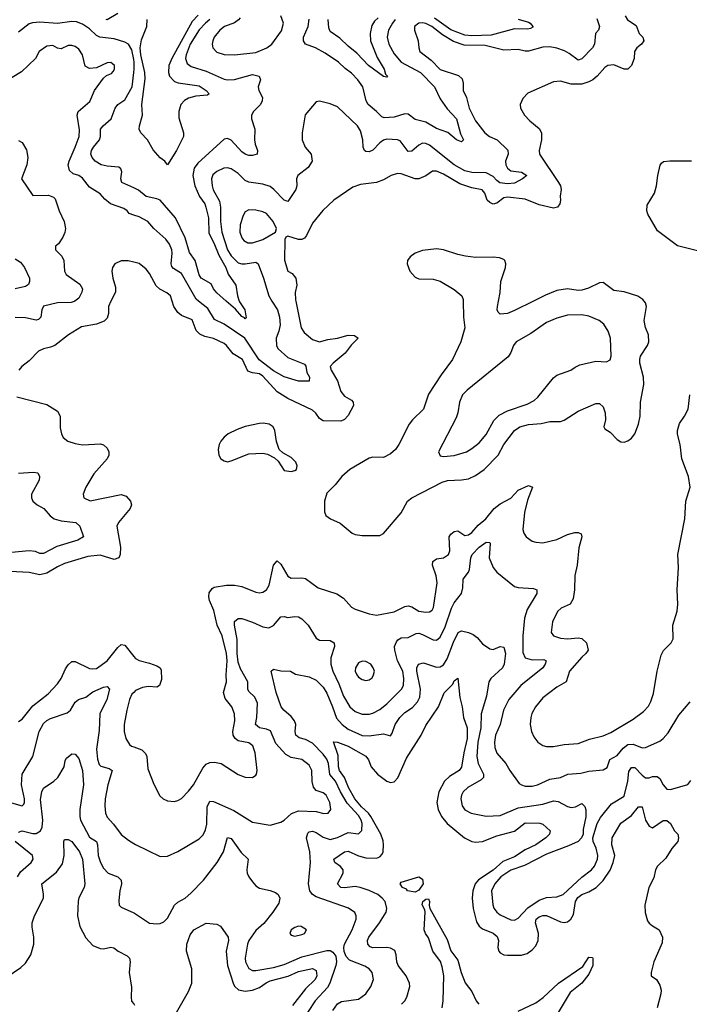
# Model space of a CAD drawing. Header units: inches. Extents: x 1694797 to 1849917, y 907313 to 1017959.
# Tile 673 of 834: x 1829356 to 1833137, y 956030 to 961589. Entities that reach past the tile are written whole.
import ezdxf

# ---------------------------------------------------------------- set-up
doc = ezdxf.new("R2010")
doc.units = ezdxf.units.IN
doc.header["$MEASUREMENT"] = 0
for name, color, linetype in [('B8925', 7, 'Continuous'), ('B8926', 7, 'Continuous'), ('B8935', 7, 'Continuous'), ('B8936', 7, 'Continuous')]:
    doc.layers.add(name, color=color, linetype=linetype)

msp = doc.modelspace()

# ---------------------------------------------------------------- linework, layer by layer
at = {"layer": 'B8925', "color": 5}
for points, elevation in [([(1829667.3, 960000), (1829663, 959997), (1829647.1, 959992.9), (1829570, 959991), (1829490, 959970.8), (1829482, 959950), (1829475.9, 959910), (1829462.9, 959897.1), (1829450, 959893), (1829390, 959905.3), (1829330, 959908)], 660), ([(1829871.7, 960000), (1829856.9, 959970), (1829858, 959930), (1829850, 959903), (1829832.7, 959887.3), (1829790, 959870.7), (1829705.5, 959854.5), (1829632.7, 959810), (1829554, 959750), (1829530, 959739.7), (1829490, 959731.1), (1829462.8, 959717.2), (1829410, 959663.5), (1829368.7, 959631.3), (1829351.6, 959610)], 680), ([(1829340.3, 959460.2), (1829510, 959415.8), (1829570, 959378), (1829584.9, 959350), (1829584, 959284), (1829591.8, 959250), (1829602, 959230), (1829628.2, 959210), (1829670, 959196.3), (1829710, 959189.4), (1829813.4, 959193.4), (1829830, 959188.4), (1829850.2, 959170.2), (1829858.7, 959150), (1829859.5, 959130), (1829850.3, 959110), (1829775.6, 959024.4), (1829730.3, 958950), (1829714, 958910), (1829718.4, 958890), (1829753.3, 958873.3), (1829930, 958909.1), (1829958, 958898), (1829981.6, 958870), (1829987.7, 958850), (1829980.5, 958830), (1829914.3, 958750), (1829905.2, 958730), (1829926.4, 958610), (1829924, 958570), (1829916.2, 958550), (1829890, 958541.4), (1829810, 958565.6), (1829741, 958559), (1829610, 958519.5), (1829570, 958500.6), (1829510, 958463.4), (1829470, 958454.9), (1829410, 958467.7), (1829230, 958477.1)], 680), ([(1829350.5, 959029.5), (1829434.8, 959034.8), (1829459.3, 959030), (1829468.9, 959010), (1829465.5, 958990), (1829423.6, 958910), (1829422.6, 958890), (1829430.4, 958870), (1829455.5, 958850), (1829492.4, 958830), (1829527.6, 958787.6), (1829551.8, 958771.8), (1829590, 958759.2), (1829673.7, 958750), (1829695.4, 958730), (1829715.8, 958670), (1829684.4, 958650), (1829565.8, 958614.2), (1829490, 958575.8), (1829470, 958576), (1829446.4, 958586.4), (1829409.9, 958589.9), (1829310, 958581.4)], 660), ([(1829350, 957626.4), (1829370, 957639.7), (1829430, 957714.6), (1829516.7, 957783.3), (1829570, 957839), (1829590, 957868.8), (1829615.2, 957924.8), (1829630, 957946.7), (1829650, 957964.9), (1829670, 957964.7), (1829750, 957926.3), (1829770, 957923.2), (1829790, 957926.8), (1829850.6, 957970), (1829910, 958043.9), (1829930, 958060.7), (1829950, 958057.6), (1830000, 957994.2)], 680), ([(1829310, 957167), (1829369.7, 957150.3), (1829379.6, 957160.5), (1829384.1, 957170), (1829384.1, 957190), (1829366.8, 957270), (1829369.5, 957330), (1829429.9, 957430), (1829465.6, 957570), (1829490, 957614.7), (1829510, 957633), (1829530, 957643.8), (1829625.1, 957674.9), (1829643.1, 957690), (1829670, 957734.9), (1829687.8, 957750), (1829730, 957764.2), (1829770, 957795), (1829830, 957820.2), (1829850, 957824.9), (1829862.6, 957810), (1829848.7, 957750), (1829809.6, 957670), (1829804.2, 957575.8), (1829790.1, 957469.9), (1829794.7, 957414.7), (1829804.4, 957384.4), (1829814.6, 957374.6), (1829862.1, 957362.1), (1829878.2, 957350), (1829853.4, 957270), (1829838.4, 957190), (1829836.1, 957150), (1829841.5, 957110), (1829850, 957086.4), (1829886.6, 957046.6), (1829930, 956988.7), (1829970, 956956.5), (1830000, 956938)], 660), ([(1830000, 957791.3), (1829990, 957780.5), (1829977.1, 957750), (1829961, 957690), (1829946.4, 957610), (1829945.8, 957570), (1829955.6, 957530), (1829976.4, 957496.4), (1829987.6, 957487.6), (1830000, 957483)], 680), ([(1829350, 957002.6), (1829369.9, 957010.1), (1829430, 956994), (1829450, 956994.6), (1829474.5, 957010), (1829483.9, 957030), (1829487.1, 957070), (1829474, 957186), (1829480.4, 957230), (1829491.5, 957250), (1829550, 957289.1), (1829571.8, 957310), (1829607.1, 957370), (1829612.6, 957407.4), (1829620, 957420), (1829650, 957444.6), (1829670, 957443.1), (1829690, 957418.3), (1829710.4, 957350.4), (1829715.8, 957270), (1829695.7, 957130), (1829695.6, 957090), (1829700.4, 957070), (1829750, 956973.8), (1829790.1, 956950), (1829795.8, 956930), (1829800.1, 956870), (1829812.9, 956830), (1829830, 956799.1), (1829855.3, 956770), (1829909.5, 956749.5), (1829929.2, 956730), (1829930.2, 956709.8), (1829920.9, 956670), (1829915.9, 956615.9), (1829918.8, 956590), (1829930, 956578.8), (1830000, 956546.6)], 640), ([(1829231.3, 956148.7), (1829362.4, 956237.6), (1829390, 956263.1), (1829418.4, 956310), (1829437, 956370), (1829437, 956410), (1829425.8, 956465.8), (1829425.9, 956490), (1829439.6, 956530), (1829489.9, 956630), (1829491.3, 956651.3), (1829482, 956710), (1829563.3, 956776.7), (1829597.5, 956822.5), (1829608.1, 956870), (1829606, 956950), (1829610, 956961), (1829630, 956961.1), (1829650, 956948.9), (1829694.1, 956890), (1829710.6, 956850), (1829724.5, 956710), (1829719.7, 956690), (1829689.3, 956630.7), (1829686.9, 956613.1), (1829683.2, 956530), (1829695.3, 956470), (1829730, 956405.2), (1829770, 956362.8), (1829810, 956344.2), (1829830, 956344.1), (1829870, 956353.5), (1829888.6, 956348.6), (1829911.7, 956330), (1829962.9, 956302.8), (1829976.5, 956290), (1829980.2, 956270), (1829975, 956210), (1829987.1, 956127.1), (1829985, 956070), (1829988.5, 956048.5), (1830000, 956032.1)], 620), ([(1829344.4, 956750), (1829361.7, 956778.3), (1829420.3, 956830), (1829432.8, 956850), (1829428.6, 956870), (1829330.8, 956950)], 640)]:
    msp.add_lwpolyline(points, dxfattribs=dict(at, elevation=elevation))
at = {"layer": 'B8926', "color": 5}
for points, elevation in [([(1830000, 961364.1), (1829990, 961418.8), (1829970.6, 961450.6), (1829950, 961462.1), (1829890, 961480.2), (1829809.5, 961489.5), (1829790, 961500.2), (1829750, 961536.8), (1829710, 961563.9), (1829676.5, 961576.5), (1829650, 961579.3), (1829570, 961567.4), (1829470, 961575), (1829428.6, 961571.4), (1829410, 961565.1), (1829350, 961518)], 640), ([(1829910, 961624.2), (1829850, 961587.3), (1829844, 961590)], 620), ([(1830000, 960486.2), (1829974.9, 960494.9), (1829963.5, 960510), (1829943.6, 960523.6), (1829869.9, 960549.9), (1829836.4, 960576.4), (1829810, 960605.6), (1829750, 960643), (1829710, 960695.1), (1829690, 960709.4), (1829658.9, 960718.9), (1829637.7, 960737.7), (1829630.9, 960770), (1829635, 960790), (1829670, 960868.4), (1829691.6, 960930), (1829693.6, 960966.4), (1829680.2, 961050), (1829686.6, 961070), (1829752.3, 961127.7), (1829778.4, 961190), (1829830, 961258), (1829847, 961273), (1829874.5, 961285.5), (1829884.1, 961295.9), (1829890.8, 961310), (1829890.9, 961330), (1829880.6, 961340.6), (1829870, 961346.9), (1829850, 961346), (1829790, 961316.4), (1829750, 961312.6), (1829725.7, 961325.7), (1829711.7, 961390), (1829690, 961422.7), (1829670, 961438), (1829650, 961443.6), (1829630, 961442.5), (1829590, 961424.7), (1829570, 961427.7), (1829542.8, 961442.8), (1829510, 961439.5), (1829465.5, 961410), (1829444.9, 961370), (1829365.9, 961294.1), (1829270, 961235.4)], 660), ([(1830000, 960639.2), (1829932.6, 960670), (1829928.2, 960690), (1829933, 960730), (1829926.9, 960746.9), (1829916.5, 960756.5), (1829850, 960762.3), (1829815.6, 960770), (1829783.1, 960790), (1829764.8, 960810), (1829757.3, 960830), (1829762.3, 960850), (1829773.3, 960870), (1829806.9, 960910), (1829812.3, 960930), (1829813.1, 960970), (1829827.4, 960990), (1829872.9, 961030), (1829894.5, 961090), (1829910, 961110.2), (1829950, 961136.9), (1829990.7, 961210), (1830000, 961289.9)], 640), ([(1829350, 960907.4), (1829370, 960895.3), (1829394.1, 960854.1), (1829401.8, 960810), (1829396.2, 960770), (1829365.7, 960690), (1829430, 960595.5), (1829518.9, 960598.9), (1829547.8, 960587.7), (1829556.7, 960576.7), (1829578.3, 960510), (1829608.3, 960450), (1829614.7, 960410), (1829611.8, 960388.2), (1829599.8, 960360.2), (1829575.8, 960324.2), (1829558, 960310), (1829558, 960290), (1829594.4, 960254.4), (1829606, 960230), (1829608.7, 960170), (1829619.5, 960150), (1829695.8, 960095.8), (1829710.2, 960070), (1829707.3, 960050), (1829690, 960015.8), (1829667.3, 960000)], 660), ([(1829330, 960238.7), (1829360.4, 960220.4), (1829383.2, 960190), (1829411.1, 960130), (1829412, 960110), (1829406.1, 960093.9), (1829390, 960083.4), (1829331.4, 960068.6)], 640), ([(1830000, 960219.7), (1829968, 960228), (1829930, 960226.9), (1829893, 960210), (1829880.3, 960190), (1829876.5, 960170), (1829881.5, 960130), (1829898, 960078), (1829896.5, 960050), (1829871.7, 960000)], 680)]:
    msp.add_lwpolyline(points, dxfattribs=dict(at, elevation=elevation))
at = {"layer": 'B8935', "color": 5}
for points, elevation in [([(1830914.8, 960000), (1830946.1, 959850), (1830962.1, 959822.1), (1831010, 959783.7), (1831049.4, 959769.4), (1831096.5, 959783.5), (1831150.8, 959790.8), (1831210, 959807), (1831246.4, 959806.4), (1831266.5, 959790), (1831227.9, 959752.1), (1831194.6, 959705.4), (1831125.3, 959650), (1831109.1, 959630), (1831114, 959610), (1831150.3, 959550), (1831168.7, 959490), (1831190, 959464), (1831230, 959440.6), (1831238.8, 959430), (1831240.1, 959410), (1831210, 959354.3), (1831190, 959330.9), (1831170, 959322.6), (1831070, 959324.5), (1831050, 959337.6), (1831027.9, 959367.9), (1831010, 959383.5), (1830870, 959449.9), (1830810, 959487.1), (1830730, 959575.5), (1830711.2, 959590), (1830670, 959594.6), (1830644.3, 959604.3), (1830614.9, 959670), (1830562.1, 959702.1), (1830524.2, 959750), (1830510, 959760.8), (1830450, 959789.8), (1830400.7, 959800.7), (1830373.3, 959813.3), (1830353.2, 959833.2), (1830330, 959893.7), (1830270, 959919), (1830250, 959935.3), (1830226.3, 959970), (1830216.8, 960000)], 680), ([(1830780.8, 960000), (1830811, 959950), (1830822.4, 959910), (1830826.3, 959866.3), (1830819.7, 959830), (1830804.7, 959790), (1830806.7, 959746.7), (1830816.3, 959730), (1830870, 959681.7), (1830964.8, 959644.8), (1830972.2, 959632.2), (1830977.5, 959597.5), (1830993, 959570), (1830991.1, 959548.9), (1830930, 959548.5), (1830850, 959572.1), (1830790, 959607.1), (1830709.1, 959669.1), (1830627.1, 959790), (1830510.7, 959870.7), (1830456.4, 959896.4), (1830418.8, 959958.8), (1830366.7, 960000)], 660), ([(1830595.4, 960000), (1830596.5, 959996.5), (1830626.9, 959950), (1830634.6, 959905.4), (1830630, 959899.3), (1830626.4, 959906.4), (1830610, 959913), (1830574.6, 959954.6), (1830522.9, 960000)], 640), ([(1831861, 960000), (1831861.7, 959910), (1831870.4, 959850), (1831846.4, 959770), (1831800.5, 959670), (1831735.4, 959584.6), (1831665.1, 959474.9), (1831636.9, 959390), (1831574.9, 959330), (1831555.4, 959304.6), (1831497.4, 959190), (1831478, 959162), (1831450, 959138), (1831410, 959117.2), (1831350, 959119.5), (1831330, 959112.7), (1831220.7, 959050), (1831175.3, 959010), (1831137.8, 958962.2), (1831090, 958915.1), (1831077, 958870), (1831076.4, 958810), (1831085.5, 958790), (1831110.3, 958770.3), (1831166, 958746), (1831233, 958690), (1831250, 958682), (1831290, 958676.8), (1831390, 958676.1), (1831410, 958687.2), (1831510, 958805.2), (1831545.1, 958870), (1831570.5, 958889.5), (1831741.4, 958978.6), (1831772.1, 958987.9), (1831850, 958990.7), (1831890, 958997.2), (1831930, 959015.7), (1831979.4, 959050), (1832058.6, 959130), (1832090.7, 959190), (1832150.9, 959269.1), (1832181.1, 959290), (1832230, 959303.6), (1832301.2, 959310), (1832350, 959320.2), (1832410, 959319.5), (1832430, 959327), (1832510, 959379.2), (1832610, 959422), (1832630, 959421.6), (1832650, 959404), (1832662.8, 959370), (1832664.6, 959330), (1832654, 959290), (1832659.8, 959279.8), (1832690, 959260.7), (1832730, 959218.8), (1832750, 959205.5), (1832770, 959203), (1832790, 959210.4), (1832810, 959226.4), (1832830, 959250.3), (1832850, 959304.9), (1832859.2, 959350), (1832862.2, 959430), (1832880.5, 959530), (1832879.2, 959570), (1832857.3, 959650), (1832856.8, 959670), (1832862.3, 959690), (1832900.7, 959750), (1832909.2, 959770.8), (1832906.5, 959810), (1832890, 959851.8), (1832882.5, 959890), (1832895.2, 959970), (1832889.8, 959990), (1832882.4, 960000)], 720), ([(1832257.4, 960000), (1832150, 959946.6), (1832110, 959930.9), (1832070, 959926.6), (1832057.4, 959937.4), (1832052.8, 959950), (1832053.3, 959970), (1832059.4, 960000)], 720), ([(1830000, 957483), (1830045.8, 957465.8), (1830066.6, 957446.6), (1830074.2, 957430), (1830079.4, 957359.4), (1830113, 957273), (1830147.1, 957207.1), (1830166.8, 957190), (1830190, 957179.5), (1830230, 957175.8), (1830250, 957181.3), (1830270, 957192.2), (1830310, 957233.1), (1830337.1, 957270), (1830390, 957362.7), (1830410, 957384.9), (1830430, 957395), (1830456.2, 957396.2), (1830494, 957390), (1830590, 957326.7), (1830630, 957312.2), (1830670, 957310.6), (1830690, 957322.8), (1830694, 957330), (1830696.3, 957350), (1830685.3, 957450), (1830672.5, 957490), (1830650, 957505.7), (1830590, 957518.3), (1830572.9, 957530), (1830561.5, 957550), (1830559.2, 957570), (1830570.5, 957630), (1830569.1, 957670), (1830554.4, 957710), (1830515.9, 957755.9), (1830506.6, 957790), (1830523.9, 957850), (1830521.8, 957890), (1830528.5, 957970), (1830524.3, 958010), (1830499.7, 958110), (1830471.8, 958170), (1830452.7, 958252.7), (1830427.1, 958310), (1830423.9, 958330), (1830427, 958353), (1830442.1, 958377.9), (1830454.6, 958385.4), (1830523.5, 958396.5), (1830570, 958396.8), (1830610, 958389.5), (1830690, 958357.2), (1830710, 958353.6), (1830730, 958356.5), (1830750, 958370.3), (1830764.2, 958395.8), (1830788.5, 958510), (1830810, 958532.9), (1830830, 958514.9), (1830870, 958447.7), (1830890, 958436.5), (1830950, 958437.8), (1830970, 958433.8), (1831041.9, 958381.9), (1831147.7, 958347.7), (1831183.9, 958323.9), (1831230, 958273.1), (1831250, 958260.7), (1831330, 958234.9), (1831370, 958227.2), (1831470, 958246.4), (1831530, 958275.6), (1831550, 958279.7), (1831570, 958274.7), (1831610, 958250.2), (1831650, 958243.2), (1831670, 958246), (1831684.9, 958255.1), (1831693.6, 958270), (1831713.3, 958410), (1831708.6, 958448.6), (1831686.5, 958510), (1831688.7, 958530), (1831710, 958544.4), (1831750, 958551.4), (1831777.7, 958570), (1831784.4, 958590), (1831781.9, 958670), (1831790, 958684.9), (1831810, 958698.9), (1831830, 958702.3), (1831870, 958676.8), (1831890, 958679.8), (1831910, 958694), (1831945.6, 958734.4), (1831987.7, 958770), (1832035.4, 958830), (1832070, 958855.1), (1832130, 958887), (1832170, 958932.6), (1832230, 958958.9), (1832252.2, 958950), (1832224.4, 958875.6), (1832206.3, 958806.3), (1832197.4, 958710), (1832202, 958690), (1832216.3, 958670), (1832250, 958644.9), (1832270, 958638.7), (1832310, 958636), (1832390, 958654), (1832450, 958681.7), (1832490, 958694), (1832510, 958694.4), (1832526, 958686), (1832530.3, 958670), (1832512.6, 958607.4), (1832503.8, 958510), (1832490.9, 958450), (1832489.4, 958370), (1832481.5, 958318.5), (1832463.7, 958290), (1832414, 958266), (1832392.1, 958247.9), (1832364, 958190), (1832357.1, 958130), (1832370.7, 958110), (1832410, 958096.9), (1832450, 958094), (1832510, 958098.4), (1832530, 958094.7), (1832556.9, 958070), (1832566.3, 958030), (1832553.7, 958010), (1832530, 957989.7), (1832460.3, 957910), (1832441.3, 957850), (1832390, 957821), (1832310, 957760.3), (1832268.1, 957710), (1832247.9, 957672.1), (1832242.2, 957650), (1832238.2, 957610), (1832245.5, 957570), (1832259.2, 957539.2), (1832282.4, 957510), (1832310, 957491.7), (1832330, 957486), (1832370, 957486.4), (1832430, 957496.8), (1832510, 957501.8), (1832573.7, 957526.3), (1832650, 957545), (1832694.7, 957565.3), (1832820.9, 957639.1), (1832877.5, 957682.5), (1832906.2, 957713.8), (1832920.6, 957739.4), (1832934.5, 957785.5), (1832955.6, 957910), (1832978.3, 958001.7), (1832991.7, 958028.3), (1833035.1, 958070), (1833046.2, 958093.8), (1833044.6, 958170), (1833068.9, 958250), (1833073.2, 958290), (1833069.2, 958370), (1833076.7, 958496.7), (1833072.8, 958570), (1833111.4, 958770), (1833116.9, 958870), (1833141.1, 958950), (1833132.5, 959010), (1833094.6, 959110), (1833084.9, 959190), (1833069.5, 959249.4), (1833069.5, 959270.5), (1833082, 959310), (1833110.8, 959350), (1833130.5, 959389.5), (1833139.6, 959470)], 680), ([(1830000, 956938), (1830010, 956931.8), (1830150, 956863.7), (1830190, 956865.7), (1830250, 956891.8), (1830370, 956964), (1830392.6, 956987.4), (1830405.6, 957014.4), (1830412.3, 957047.7), (1830414.2, 957145.8), (1830430, 957176.9), (1830450, 957175.5), (1830564.5, 957124.5), (1830670, 957057.7), (1830770, 957041.8), (1830830, 957058.9), (1830850, 957070.3), (1830891.9, 957108.1), (1830930, 957122.3), (1831030, 957118.2), (1831072.9, 957107.1), (1831098, 957110), (1831112.9, 957130), (1831107.8, 957170), (1831087.2, 957210), (1831070, 957223.8), (1831030, 957237.6), (1831015.2, 957255.2), (1831008.5, 957288.5), (1831006.6, 957350), (1830990, 957380.4), (1830950, 957412.5), (1830890, 957423.1), (1830859.8, 957439.8), (1830802, 957502), (1830773.1, 957573.1), (1830750, 957583.6), (1830711.2, 957591.2), (1830687.1, 957610), (1830695.3, 957650), (1830698.9, 957730), (1830684, 957764), (1830650, 957796.9), (1830645, 957810), (1830645, 957850), (1830603.9, 957923.9), (1830590, 957961.7), (1830583.5, 958010), (1830584.9, 958090), (1830569.9, 958170), (1830570, 958190.6), (1830590, 958208.5), (1830610, 958207.7), (1830670, 958187.8), (1830730, 958161.5), (1830763.6, 958156.4), (1830790, 958169.2), (1830830, 958217.4), (1830850, 958220.3), (1830870, 958214.3), (1830910, 958220.3), (1830930, 958218.3), (1830950, 958206.5), (1830985.8, 958170), (1831030, 958098), (1831050, 958086.7), (1831110, 958084.6), (1831131.8, 958070), (1831133.6, 958050), (1831113.3, 957986.7), (1831113, 957950), (1831125, 957910), (1831158.9, 957838.9), (1831184.5, 957770), (1831220.2, 957710), (1831250, 957683.7), (1831290, 957668.8), (1831330, 957668), (1831350, 957674.3), (1831390, 957695.3), (1831430, 957727.1), (1831511.2, 957808.8), (1831523.2, 957830), (1831525.1, 957870), (1831518.8, 957910), (1831490.3, 957970), (1831474.6, 958030), (1831473.1, 958050), (1831482.9, 958077.1), (1831491.4, 958088.6), (1831510, 958099.2), (1831550, 958100.1), (1831595.7, 958124.3), (1831610, 958124.7), (1831630, 958117.6), (1831690, 958088.1), (1831710, 958086.2), (1831730, 958102), (1831758.9, 958161.1), (1831793.5, 958266.5), (1831810, 958296.2), (1831850.5, 958350), (1831858.5, 958381.5), (1831860.3, 958430), (1831889.9, 958470.1), (1831895.5, 958484.5), (1831904.2, 958550), (1831910.9, 958569.1), (1831950, 958610.1), (1831990, 958639.6), (1832010, 958637.3), (1832012, 958632), (1832007, 958550), (1832030, 958496), (1832050, 958469.3), (1832150, 958389.2), (1832170, 958382.8), (1832256.7, 958376.7), (1832275.5, 958370), (1832276.1, 958350), (1832221.6, 958258.4), (1832207, 958210), (1832196.8, 958110), (1832196.5, 958016.5), (1832210, 957987), (1832250, 957974.6), (1832315.8, 957975.8), (1832328.4, 957970), (1832323.8, 957950), (1832309.2, 957930), (1832186.5, 957830), (1832117.8, 957750), (1832087.5, 957690), (1832068.3, 957610), (1832042.7, 957550), (1832036.4, 957510), (1832039.8, 957479.8), (1832050, 957448.4), (1832101.3, 957390), (1832124.2, 957350), (1832177.3, 957277.3), (1832188.8, 957268.8), (1832210, 957262.5), (1832250, 957262.1), (1832279.7, 957270), (1832350, 957301.9), (1832409.2, 957310.8), (1832451.6, 957328.4), (1832524.2, 957335.8), (1832570, 957347.2), (1832650, 957354), (1832673.1, 957366.9), (1832688.5, 957411.5), (1832730, 957435.3), (1832763.2, 957476.8), (1832790, 957496.3), (1832819.6, 957499.6), (1832870, 957478.2), (1832890, 957479.1), (1832970, 957515.2), (1832990, 957530.3), (1833017.9, 957562.1), (1833077.9, 957662.1), (1833141.8, 957738.2)], 660), ([(1831124.2, 955995.8), (1831150, 956033.4), (1831173.7, 956046.3), (1831270, 956058.8), (1831309.8, 956090), (1831339.3, 956130), (1831354.2, 956170), (1831347.1, 956210), (1831329.7, 956230), (1831305.2, 956245.2), (1831219.2, 956279.2), (1831199.6, 956299.5), (1831189, 956329), (1831186.2, 956350), (1831189.9, 956370.1), (1831234, 956450), (1831256.5, 956510), (1831256.8, 956530), (1831248.5, 956548.5), (1831212.7, 956572.7), (1831030, 956636.8), (1831009.9, 956649.9), (1830995.4, 956670), (1830986.9, 956710), (1830999.1, 956830), (1830993.6, 956890), (1830975.8, 956970), (1830983.2, 956996.8), (1830990, 957003.2), (1831010, 957006.6), (1831030, 957000.1), (1831070, 956973.1), (1831110, 956960.8), (1831150, 956971.3), (1831210, 957000.9), (1831270, 956993.4), (1831288.3, 957011.7), (1831289.4, 957050), (1831283.7, 957070), (1831270, 957095.1), (1831204.8, 957164.8), (1831167, 957230), (1831139.2, 957290), (1831107.5, 957327.5), (1831099.9, 957390), (1831090, 957414.3), (1831070, 957443), (1831010, 957504.4), (1830970, 957525.8), (1830935.1, 957535.1), (1830915, 957550), (1830911.2, 957570), (1830915.3, 957610), (1830908, 957630), (1830890, 957654.6), (1830848.5, 957690), (1830832.8, 957710), (1830804.7, 957790), (1830776, 957910), (1830790, 957922), (1830830, 957913.4), (1830886, 957910), (1830913.7, 957893.7), (1830990, 957878.9), (1831030, 957860.2), (1831070, 957820.7), (1831090, 957786.9), (1831123.4, 957710), (1831145.5, 957645.5), (1831176.6, 957610), (1831210, 957582.9), (1831290, 957548.1), (1831330, 957546.5), (1831410, 957556.9), (1831450, 957546), (1831459.4, 957560.6), (1831475.9, 957610), (1831503.2, 957650), (1831530, 957676.6), (1831573.6, 957706.4), (1831601.5, 957738.5), (1831615.2, 957764.8), (1831618.7, 957810), (1831598.4, 957910), (1831598.9, 957930), (1831607.6, 957950), (1831637.1, 957957.1), (1831710, 957934.1), (1831730, 957934.8), (1831750, 957947.5), (1831770, 957981.4), (1831804.9, 958075.1), (1831831.4, 958128.6), (1831850, 958138.7), (1831890, 958129.6), (1831917.3, 958117.3), (1831940.2, 958100.2), (1831970, 958064.6), (1832010, 958037.3), (1832030, 958034), (1832070, 958050.2), (1832090, 958046.7), (1832099.8, 958010), (1832092.2, 957950), (1832082.2, 957930), (1832016, 957870), (1832004.3, 957850), (1831991.9, 957770), (1831961.5, 957670), (1831959.3, 957590), (1831943.4, 957510), (1831938.1, 957430), (1831945.1, 957390), (1831975.7, 957330), (1831975.8, 957310), (1831962.7, 957297.3), (1831886, 957254), (1831860.7, 957230), (1831850.2, 957210), (1831847.5, 957190), (1831854.9, 957150), (1831870, 957128), (1831905.5, 957110), (1831990, 957092.2), (1832070, 957096.6), (1832170, 957139.4), (1832310, 957159.3), (1832370, 957179.5), (1832395.9, 957175.9), (1832450, 957146.7), (1832470, 957141.3), (1832494.3, 957145.7), (1832530, 957163.1), (1832547.3, 957147.3), (1832552.9, 957127.1), (1832552.1, 957087.9), (1832537.5, 957017.5), (1832537.1, 956990), (1832528.7, 956970), (1832508.7, 956950), (1832455.2, 956924.8), (1832330, 956877), (1832205.7, 956814.3), (1832130, 956788.1), (1832072.1, 956750), (1832038.8, 956710), (1832020.5, 956670), (1832027.8, 956592.2), (1832033.4, 956573.4), (1832050, 956550.2), (1832070, 956535.5), (1832130, 956506.4), (1832150, 956504.7), (1832170, 956516.5), (1832224.5, 956575.5), (1832290, 956618.3), (1832330, 956632.8), (1832390, 956637.5), (1832424.5, 956650), (1832530, 956747.8), (1832584.7, 956790), (1832602.1, 956810), (1832619, 956850), (1832620.5, 956870), (1832610.9, 956910.9), (1832594, 956950), (1832592.1, 956970), (1832616.1, 957050), (1832634.9, 957085.1), (1832697.9, 957162.1), (1832770, 957205.8), (1832790.7, 957290), (1832796.1, 957343.9), (1832810, 957366.5), (1832830, 957367.1), (1832870, 957324.1), (1832890, 957309.5), (1832910, 957307.8), (1832930, 957316.4), (1832955.7, 957315.7), (1832970, 957305.2), (1832990, 957268.9), (1833010, 957245.2), (1833030, 957242.4), (1833128.4, 957271.6), (1833145.7, 957294.3)], 640), ([(1830000, 957994.2), (1830010, 957981.6), (1830030, 957971.4), (1830090, 957956.6), (1830130, 957940.2), (1830148.8, 957930), (1830155.7, 957915.7), (1830156.7, 957863.3), (1830146.4, 957830), (1830130, 957821.4), (1830083.9, 957823.9), (1830050, 957819.5), (1830010, 957802.2), (1830000, 957791.3)], 680), ([(1831511.3, 956030), (1831530.5, 956050), (1831541.3, 956070), (1831559.4, 956130), (1831557.4, 956150), (1831537.8, 956190), (1831492.4, 956250), (1831485.9, 956270), (1831482.8, 956310), (1831474, 956334), (1831450, 956346.6), (1831430, 956349.9), (1831349.5, 956349.5), (1831335, 956355), (1831321.4, 956370), (1831320.5, 956390), (1831328.3, 956410), (1831388.1, 956490), (1831424.7, 956550), (1831429, 956570), (1831420.3, 956610), (1831403.5, 956630), (1831377.8, 956650), (1831330, 956671.8), (1831278.9, 956690), (1831250, 956695.2), (1831190, 956687.6), (1831170, 956689.9), (1831149.8, 956710), (1831182.1, 956770), (1831182.9, 956790), (1831167.5, 956807.5), (1831135, 956830), (1831130.8, 956850), (1831190, 956891.6), (1831210, 956894.3), (1831268.8, 956868.8), (1831310, 956857.2), (1831370, 956855.2), (1831390, 956862.7), (1831402.2, 956877.8), (1831408.3, 956891.6), (1831410.2, 956930), (1831407.7, 956952.3), (1831394.7, 956990), (1831339.5, 957090), (1831325.6, 957110), (1831285.4, 957145.4), (1831248.8, 957190), (1831213.5, 957253.5), (1831189.7, 957310), (1831162.7, 957350), (1831156.8, 957370), (1831154.1, 957434.1), (1831128.7, 957511.3), (1831150, 957510.1), (1831210, 957486.9), (1831310.1, 957430.1), (1831325.7, 957410), (1831340.9, 957370), (1831376.5, 957330), (1831430, 957289.4), (1831450, 957283), (1831470, 957286.7), (1831491, 957309), (1831541, 957419), (1831623.7, 957550), (1831650, 957603.6), (1831721.5, 957710), (1831752.3, 957787.7), (1831801.7, 957838.3), (1831810, 957856.3), (1831830, 957870.8), (1831842.1, 957762.1), (1831855, 957710), (1831862.3, 957650), (1831882.2, 957590), (1831883.3, 957530), (1831863.3, 957450), (1831851.5, 957368.5), (1831837.5, 957350), (1831783.4, 957316.6), (1831754.6, 957290), (1831722.9, 957230), (1831710.7, 957170), (1831718.6, 957130), (1831737.7, 957090), (1831770.1, 957050.1), (1831867.1, 956970), (1831908.9, 956950), (1831930, 956945.8), (1831970, 956949.7), (1832050, 956981.3), (1832150, 957007.6), (1832210, 957053.8), (1832293.3, 957053.3), (1832310, 957046.9), (1832351.7, 957010), (1832347.2, 956990), (1832326.3, 956970), (1832270, 956930.4), (1832210, 956901.9), (1832150, 956861.7), (1832083.5, 956836.5), (1832030, 956788), (1831947.1, 956732.9), (1831927.1, 956710), (1831914.7, 956670), (1831911.8, 956630), (1831916.9, 956570), (1831936, 956496), (1831950.9, 956470.9), (1831970, 956456.2), (1832030, 956432.6), (1832053.1, 956413.1), (1832060.1, 956390), (1832056.1, 956350), (1832061.1, 956330), (1832070, 956320.7), (1832090, 956310.2), (1832110, 956307.1), (1832190, 956306.7), (1832222.3, 956317.7), (1832250, 956337.5), (1832270, 956360.8), (1832283.6, 956390), (1832286.2, 956430), (1832267.8, 956490), (1832272.9, 956510), (1832290, 956523.5), (1832310, 956530.6), (1832330, 956531.3), (1832410, 956495.8), (1832430, 956492.7), (1832450, 956496.1), (1832468.9, 956511.1), (1832482.4, 956537.6), (1832495.1, 956610), (1832506.8, 956633.2), (1832529.5, 956650.5), (1832570, 956664.2), (1832611.9, 956690), (1832650, 956729.4), (1832690, 956787.3), (1832708, 956830), (1832716.7, 956870), (1832700.1, 956930), (1832700.9, 956970), (1832750, 957052.8), (1832810, 957095.9), (1832850, 957145.2), (1832870, 957144.9), (1832889, 957070), (1832910, 957035), (1832930, 957026.2), (1832990, 957067.6), (1833010, 957068.2), (1833030, 957051.6), (1833054, 957010), (1833071.6, 956990), (1833076.8, 956970), (1833071.9, 956950), (1833038.6, 956910), (1833004.1, 956855.9), (1832957.8, 956810), (1832945.9, 956790), (1832936.3, 956743.7), (1832908.5, 956690), (1832885.6, 956590), (1832888.2, 956548.2), (1832901.7, 956501.7), (1832910, 956488.9), (1832930, 956473.1), (1832967.7, 956450), (1832985.5, 956410), (1832983, 956377), (1832937.3, 956270), (1832921, 956210), (1832922, 956190), (1832951, 956170), (1832970, 956138), (1832977.6, 956110), (1832977, 956090), (1832956.5, 956010)], 620), ([(1830000, 956546.6), (1830004.5, 956544.5), (1830090, 956488.4), (1830130, 956483.8), (1830150, 956486.4), (1830170, 956496.4), (1830190, 956517.1), (1830229.9, 956590.1), (1830250, 956607.1), (1830291.5, 956630), (1830323.3, 956656.7), (1830394.5, 956730), (1830471.8, 956830), (1830507.8, 956890), (1830530, 956972), (1830550, 956965.5), (1830606.4, 956886.4), (1830645.8, 956850), (1830639, 956790), (1830640.9, 956770), (1830649.4, 956750), (1830670, 956721.5), (1830690, 956699), (1830710, 956685.2), (1830770, 956673), (1830801.3, 956661.3), (1830815.6, 956650), (1830824.5, 956630), (1830818.7, 956601.3), (1830784.8, 956550), (1830734, 956486), (1830690, 956446.5), (1830650.1, 956390), (1830643, 956370), (1830630.2, 956290), (1830631, 956270), (1830650, 956231.6), (1830670, 956220.6), (1830690, 956220.9), (1830790, 956238.2), (1830850, 956255.5), (1830950, 956297.8), (1831090, 956334.7), (1831110, 956332.9), (1831125, 956325), (1831141.7, 956301.7), (1831145.5, 956270), (1831141.9, 956250), (1831108, 956150), (1831094.5, 956125.5), (1831023.8, 956050), (1830945.4, 955930)], 640), ([(1831740.8, 956010), (1831747.9, 956050), (1831752, 956190), (1831742.2, 956242.2), (1831731.8, 956271.8), (1831689, 956330), (1831664.8, 956404.8), (1831646.7, 956430), (1831639.8, 956450), (1831646, 956550), (1831644.1, 956564.1), (1831629.1, 956590.9), (1831632, 956610), (1831650, 956623.1), (1831664.7, 956624.7), (1831670.5, 956610.5), (1831668, 956588), (1831672.2, 956570), (1831770, 956396.4), (1831791.1, 956331.1), (1831830, 956279.5), (1831848.6, 956210), (1831871, 956151), (1831910, 956102.3), (1831932.9, 956050), (1831949.4, 956030)], 580), ([(1830234.2, 955970), (1830310, 956103.1), (1830327.7, 956150), (1830327.9, 956230), (1830297.5, 956330), (1830299.9, 956370), (1830318.4, 956421.6), (1830339.2, 956450), (1830410, 956487.8), (1830470, 956482.1), (1830490.8, 956470.8), (1830532.7, 956410), (1830535, 956390), (1830521.5, 956330), (1830529.2, 956250), (1830563.3, 956143.3), (1830570.1, 956130), (1830591.4, 956111.4), (1830630, 956104), (1830670, 956109.7), (1830710, 956124.2), (1830748.2, 956151.8), (1830770, 956161.8), (1830871.6, 956188.4), (1830930, 956214.6), (1831010, 956232.3), (1831030, 956221.1), (1831034.3, 956190), (1831025.1, 956170), (1830970, 956118.1), (1830897, 956023)], 620), ([(1832170, 955990.7), (1832270, 956037.9), (1832312.3, 956067.7), (1832399.2, 956150), (1832536.1, 956243.9), (1832570, 956296.4), (1832590, 956294.4), (1832592.1, 956290), (1832592.5, 956250), (1832570, 956199.8), (1832530, 956149.9), (1832464, 956096), (1832395.8, 955984.2)], 580), ([(1830000, 956032.1), (1830005, 956025)], 620)]:
    msp.add_lwpolyline(points, dxfattribs=dict(at, elevation=elevation))
for points, elevation in [([(1832530, 959922), (1832450, 959920.3), (1832390, 959904.4), (1832330, 959879.4), (1832242.7, 959817.3), (1832160.4, 959770), (1832144.9, 959750), (1832130.2, 959709.8), (1832115.2, 959684.8), (1831881.9, 959498.1), (1831856.2, 959470), (1831839.2, 959430), (1831829.3, 959370), (1831819.8, 959340.2), (1831720.7, 959150), (1831730, 959126.8), (1831750, 959122.8), (1831810, 959128.8), (1831878.4, 959150), (1831910, 959168), (1831950, 959200.2), (1831990, 959247.9), (1832034.2, 959325.8), (1832064.2, 959355.8), (1832110, 959380.8), (1832221.7, 959418.3), (1832261.1, 959438.9), (1832281.6, 959458.4), (1832370, 959567.6), (1832390, 959581.8), (1832467.3, 959610), (1832492, 959628), (1832519.6, 959640.4), (1832610, 959660.8), (1832670, 959656.5), (1832690, 959668.2), (1832696.1, 959690), (1832691.8, 959790), (1832679.8, 959830), (1832653.7, 959870), (1832627.6, 959890), (1832570, 959915)], 740), ([(1830731.3, 959311.3), (1830709.8, 959309.8), (1830630, 959291.6), (1830584.1, 959275.9), (1830533, 959250), (1830510, 959231.5), (1830492.2, 959210), (1830482.6, 959190), (1830477.7, 959162.3), (1830480.9, 959130), (1830492.4, 959110), (1830510, 959097.4), (1830530, 959092.9), (1830550, 959098.5), (1830650, 959137.4), (1830730, 959142.4), (1830755.6, 959135.6), (1830795.9, 959115.9), (1830815.5, 959095.5), (1830850, 959042.8), (1830890, 959038.8), (1830910, 959044), (1830919, 959050), (1830923.7, 959070), (1830915.1, 959090), (1830890, 959117.6), (1830842.7, 959142.7), (1830821.4, 959161.5), (1830806.6, 959206.6), (1830797.1, 959270), (1830788, 959290), (1830765.4, 959305.4)], 720), ([(1831290, 957967.4), (1831270, 957958), (1831252.3, 957930), (1831251.2, 957910), (1831259.7, 957890), (1831270, 957876.9), (1831290, 957864), (1831310, 957858.7), (1831330, 957861.6), (1831346.2, 957873.8), (1831353.6, 957890), (1831358.7, 957910), (1831353, 957930), (1831338, 957950), (1831310, 957966)], 680), ([(1831590, 956663.4), (1831546.3, 956670), (1831539.8, 956679.8), (1831517.6, 956690), (1831504.7, 956710), (1831510, 956719.1), (1831610.8, 956750), (1831630, 956736.3), (1831634, 956710), (1831610, 956674.3)], 580), ([(1830930, 956471.2), (1830910, 956464.5), (1830888.2, 956450), (1830882, 956430), (1830890, 956420.7), (1830910, 956415.5), (1830950, 956423.7), (1830965.2, 956430), (1830976, 956450), (1830946, 956470)], 660)]:
    msp.add_lwpolyline(points, close=True, dxfattribs=dict(at, elevation=elevation))
at = {"layer": 'B8936', "color": 5}
for points, elevation in [([(1830364.7, 961615.3), (1830330, 961578.5), (1830215.1, 961370), (1830199, 961330), (1830195.7, 961290), (1830202, 961270), (1830230, 961240.5), (1830251.5, 961231.5), (1830370, 961214.6), (1830408.9, 961190), (1830425.5, 961170), (1830417.3, 961162.7), (1830350, 961157.3), (1830310, 961145.3), (1830286.9, 961133.1), (1830265.5, 961110), (1830254, 961070), (1830254.1, 961034.1), (1830280.3, 960950), (1830280.3, 960930), (1830242.4, 960850), (1830190, 960768.7), (1830175.3, 960790), (1830150, 960809.2), (1830110, 960853.6), (1830078.7, 960910), (1830040.4, 960950), (1830031.5, 960970), (1830032.6, 960990), (1830049.9, 961050), (1830045.3, 961110), (1830064.3, 961255.7), (1830062.6, 961290), (1830041.1, 961390), (1830037.4, 961430), (1830044.4, 961475.6), (1830073.9, 961550), (1830075.2, 961590)], 620), ([(1830430, 961589.6), (1830404.7, 961570), (1830370, 961531.7), (1830318.9, 961450), (1830295.3, 961390), (1830292.4, 961370), (1830301.9, 961341.9), (1830323.8, 961323.8), (1830410, 961298.2), (1830510, 961253.8), (1830530, 961248.4), (1830570, 961250.6), (1830670, 961278.5), (1830708, 961270), (1830715.3, 961250), (1830703.1, 961210), (1830707.4, 961190), (1830727.6, 961150), (1830725.3, 961130), (1830715.3, 961110), (1830675.6, 961070), (1830666, 961050), (1830664.5, 961030), (1830684.7, 960970), (1830682.3, 960910), (1830685.5, 960885.5), (1830698.9, 960850), (1830696.4, 960830), (1830670, 960821.2), (1830650, 960822), (1830630, 960829.3), (1830610, 960843.6), (1830550, 960909), (1830530, 960917.6), (1830510, 960913.5), (1830361.2, 960778.8), (1830342.3, 960750), (1830333.9, 960710), (1830344.3, 960650), (1830371.3, 960590), (1830401, 960550), (1830408.2, 960530), (1830421.4, 960470), (1830423.6, 960383.6), (1830453.1, 960330), (1830479.9, 960259.9), (1830519.9, 960190), (1830532.9, 960152.9), (1830576.2, 960090), (1830585.7, 960030), (1830595.4, 960000)], 640), ([(1832614.9, 961594.9), (1832630.2, 961549.8), (1832624.6, 961530), (1832607.9, 961510), (1832601.8, 961450), (1832590.1, 961429.9), (1832530, 961367.7), (1832510, 961361.1), (1832458.7, 961398.7), (1832432.4, 961412.4), (1832390, 961427.9), (1832350, 961434.7), (1832310, 961434.5), (1832230, 961411.9), (1832210, 961411.9), (1832170, 961419.9), (1832090, 961417.5), (1831983.9, 961444), (1831865, 961445), (1831805.8, 961465.8), (1831743, 961503), (1831683.7, 961550), (1831650, 961566.9), (1831630, 961571.2), (1831610.8, 961569.2), (1831586, 961550), (1831585.4, 961530), (1831605.8, 961470), (1831609.3, 961430), (1831616.5, 961410), (1831680.3, 961360.3), (1831730, 961307.7), (1831833.5, 961273.5), (1831855, 961255), (1831860.6, 961230), (1831859.3, 961190), (1831878.6, 961150), (1831894.2, 961090), (1831930, 961017.4), (1831982.2, 960950), (1832009.1, 960930), (1832053, 960910), (1832111.8, 960851.8), (1832114.6, 960830), (1832099.8, 960790), (1832100.3, 960770), (1832110.1, 960750), (1832130, 960734.9), (1832190, 960727.3), (1832219.5, 960710), (1832195, 960690), (1832150, 960666.3), (1832110, 960662.7), (1832068.1, 960668.1), (1832050, 960680.7), (1832030, 960703.2), (1831990, 960724.9), (1831910, 960726.4), (1831870, 960735), (1831810, 960768.9), (1831670, 960880.9), (1831650, 960890.5), (1831630, 960891.1), (1831610, 960880.4), (1831570, 960846.8), (1831550, 960844.9), (1831504.3, 960904.3), (1831490, 960911.1), (1831430, 960915.2), (1831410, 960909.1), (1831390, 960894.3), (1831350, 960851.6), (1831330, 960842.8), (1831310, 960844.5), (1831302.7, 960850), (1831295.8, 960870), (1831293.2, 960910), (1831280.9, 960960.9), (1831263.5, 960990), (1831150, 961096.3), (1831110, 961114.5), (1831050, 961129.3), (1831030, 961126), (1830967.8, 961052.3), (1830950.3, 960950), (1830952, 960910), (1830969, 960870), (1831002.3, 960830), (1831008, 960790), (1830985.8, 960754.2), (1830926.5, 960710), (1830919.7, 960690), (1830920.2, 960650), (1830914.7, 960630), (1830870, 960561.6), (1830850, 960569.7), (1830791, 960631), (1830770, 960646.9), (1830730, 960660.2), (1830650, 960671.3), (1830630, 960681.8), (1830590, 960719.8), (1830550, 960747.1), (1830530, 960752.3), (1830508, 960750), (1830470, 960732.2), (1830447.3, 960712.7), (1830438.7, 960690), (1830443.1, 960650), (1830448.7, 960628.7), (1830484.4, 960564.4), (1830489.2, 960530), (1830489.7, 960450), (1830497.8, 960390), (1830529.5, 960290), (1830550, 960256.3), (1830590, 960216.8), (1830610, 960210.6), (1830630, 960210.5), (1830690, 960219.4), (1830702.2, 960210), (1830732.4, 960130), (1830762.7, 960030), (1830780.8, 960000)], 660), ([(1830600.3, 961599.7), (1830592, 961588), (1830568.8, 961571.2), (1830512, 961550), (1830486, 961530), (1830454.7, 961490), (1830446.7, 961470), (1830443.2, 961450), (1830447.6, 961430), (1830470, 961404.9), (1830510, 961392.6), (1830570, 961391.1), (1830690, 961404.1), (1830751.2, 961430), (1830780.8, 961450), (1830834.3, 961525.7), (1830845.5, 961570), (1830831.3, 961610)], 660), ([(1832775.5, 961610), (1832788.2, 961588.2), (1832837, 961557), (1832853.4, 961510), (1832875, 961490), (1832879.7, 961470), (1832867, 961450), (1832840.8, 961430), (1832827.9, 961410), (1832825, 961370), (1832811.5, 961330), (1832790, 961309), (1832769.9, 961309.9), (1832710, 961334.3), (1832676.3, 961330), (1832660.7, 961319.3), (1832617.2, 961270), (1832593, 961250), (1832570, 961237.3), (1832530, 961224.4), (1832470, 961225), (1832410, 961242.2), (1832370, 961237.2), (1832225.3, 961174.8), (1832196.7, 961143.3), (1832181.6, 961110), (1832183.8, 961090), (1832206.4, 961050), (1832237.4, 961017.4), (1832290, 960973.7), (1832302.4, 960950), (1832302.9, 960910), (1832289.1, 960850), (1832291.5, 960830), (1832397.7, 960670), (1832409.2, 960650), (1832413.8, 960630), (1832408.1, 960591.9), (1832410.1, 960570), (1832405.7, 960550), (1832392.1, 960530), (1832370, 960525.7), (1832290, 960542.8), (1832210, 960575.2), (1832110, 960586.1), (1832090, 960583.9), (1832050, 960553.6), (1832030, 960546.6), (1832010, 960556.7), (1831996.3, 960570), (1831983, 960610), (1831967.8, 960627.8), (1831910, 960640.1), (1831842.3, 960662.3), (1831750, 960717.3), (1831710, 960734.5), (1831686.3, 960733.7), (1831650, 960707.4), (1831610, 960689.8), (1831588.8, 960691.2), (1831510, 960719.3), (1831490, 960720.3), (1831453.4, 960710), (1831410, 960684.8), (1831370, 960669.7), (1831281.2, 960658.8), (1831236.4, 960643.6), (1831130, 960570.9), (1831067.5, 960512.5), (1831010, 960439.7), (1830976.5, 960370), (1830963.7, 960356.3), (1830950, 960348.7), (1830930, 960348.6), (1830870, 960366), (1830859.8, 960360.2), (1830853, 960347), (1830851.7, 960231.7), (1830870.8, 960170), (1830895.3, 960155.2), (1830916, 960130), (1830920.3, 960090), (1830911.7, 960048.3), (1830913.4, 960006.6), (1830914.8, 960000)], 680), ([(1831475.7, 961590), (1831460.6, 961570), (1831438.5, 961530), (1831430.7, 961490), (1831441.3, 961450), (1831470, 961396.9), (1831510, 961349.1), (1831618.9, 961290), (1831697.6, 961210), (1831730, 961141.7), (1831770, 961085.5), (1831823.3, 961030), (1831845, 960945), (1831862.6, 960910), (1831850, 960899.1), (1831823.1, 960910), (1831772.9, 960952.9), (1831710, 960974), (1831650, 961009.9), (1831590, 961025.1), (1831550, 961055.4), (1831530, 961057.1), (1831470, 961038), (1831414.6, 961034.6), (1831400.4, 961040.4), (1831371.4, 961071.4), (1831323.8, 961110), (1831312.5, 961130), (1831294.5, 961210), (1831266, 961250), (1831230, 961287.5), (1831193.5, 961313.5), (1831155.5, 961350), (1831080.4, 961400.4), (1831025.7, 961430), (1830969.8, 961450), (1830958.1, 961470), (1830958.6, 961490), (1830985.2, 961550), (1830990, 961591.6)], 640), ([(1831380.1, 961599.9), (1831359.6, 961580.4), (1831344.2, 961555.8), (1831334.5, 961510), (1831337.1, 961470), (1831375.4, 961375.4), (1831413.4, 961310), (1831422, 961282), (1831432.4, 961270), (1831430, 961264), (1831410, 961268.4), (1831326.2, 961330), (1831260.7, 961400.7), (1831210, 961439.1), (1831164, 961484), (1831110, 961522.8), (1831102, 961542), (1831097.4, 961590)], 620), ([(1832170, 961592.3), (1832230, 961574.2), (1832237.6, 961570), (1832253.4, 961550), (1832253, 961547), (1832240.9, 961539.1), (1832223.8, 961536.2), (1832150, 961537.2), (1832018.2, 961501.8), (1831910, 961497.9), (1831870, 961501.6), (1831790, 961532.3), (1831697.7, 961597.7)], 640), ([(1830000, 961289.9), (1830002.3, 961310), (1830002.6, 961350), (1830000, 961364.1)], 640), ([(1833190, 960282.9), (1833070, 960312.8), (1832957.1, 960397.1), (1832903.8, 960490), (1832896.8, 960510), (1832898.9, 960541.1), (1832941.4, 960610), (1832952.7, 960650), (1832959.1, 960710), (1832973.3, 960766.7), (1832980.8, 960779.2), (1832991.8, 960788.2), (1833027.1, 960792.9), (1833150, 960792.8)], 680), ([(1830522.9, 960000), (1830470, 960046.4), (1830451, 960070), (1830437, 960097), (1830381, 960130), (1830370, 960147.6), (1830346.6, 960230), (1830315.1, 960275.1), (1830290, 960357.3), (1830236.1, 960470), (1830150, 960569.1), (1830130, 960578), (1830069.7, 960590), (1830026.9, 960626.9), (1830000, 960639.2)], 640), ([(1830366.7, 960000), (1830351.8, 960011.8), (1830270, 960156.5), (1830225, 960185), (1830216.1, 960196.1), (1830211.1, 960211.1), (1830218.1, 960270), (1830215.4, 960290), (1830201.8, 960321.8), (1830181.2, 960350), (1830114, 960410), (1830078.9, 960450), (1830030, 960475.8), (1830000, 960486.2)], 660), ([(1832059.4, 960000), (1832069.6, 960049.6), (1832073.3, 960110), (1832099.3, 960190), (1832101.7, 960210), (1832095.6, 960230), (1832090, 960234.7), (1832064.5, 960244.5), (1832030, 960248.9), (1831930, 960246.2), (1831873.9, 960253.9), (1831830, 960263), (1831749, 960290), (1831710, 960295.6), (1831630, 960285.4), (1831589.3, 960270.7), (1831561.6, 960250), (1831546.7, 960230), (1831543.7, 960210), (1831559.5, 960170), (1831590, 960135.8), (1831610, 960126.3), (1831690, 960124.4), (1831730, 960112.4), (1831810, 960065.7), (1831852.2, 960030), (1831860.9, 960010), (1831861, 960000)], 720), ([(1830216.8, 960000), (1830207.3, 960030), (1830187.3, 960047.3), (1830147.7, 960067.7), (1830126.7, 960086.7), (1830090, 960155.1), (1830070, 960179.5), (1830030, 960212), (1830000, 960219.7)], 680), ([(1832882.4, 960000), (1832875, 960010), (1832847.3, 960027.3), (1832770, 960053), (1832710, 960060.4), (1832650, 960104.2), (1832630, 960102.4), (1832567.2, 960072.8), (1832530, 960061.6), (1832510, 960060.6), (1832449.8, 960069.8), (1832390, 960059.5), (1832325.9, 960034.1), (1832257.4, 960000)], 720)]:
    msp.add_lwpolyline(points, dxfattribs=dict(at, elevation=elevation))
at = {"layer": 'B8936', "color": 5, "elevation": 680}
msp.add_lwpolyline([(1830650, 960515.4), (1830630, 960503.6), (1830617.5, 960482.5), (1830601, 960430), (1830598.4, 960390), (1830610, 960356.4), (1830622, 960342), (1830644, 960330), (1830670, 960328.7), (1830730, 960348.6), (1830801.2, 960390), (1830806, 960410), (1830787.7, 960450), (1830750, 960494), (1830730, 960504.2), (1830690, 960514.2)], close=True, dxfattribs=at)

doc.saveas('drawing.dxf')
